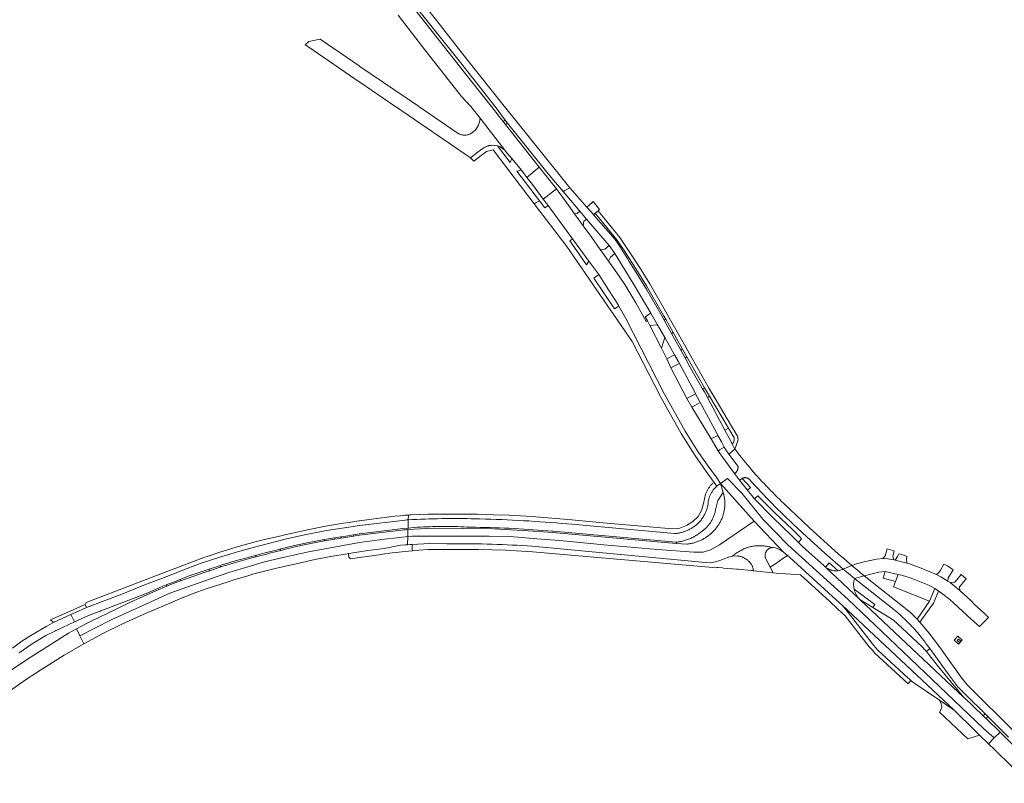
# Model space of a CAD drawing. Extents: x 146402 to 164798, y 455483 to 464134.
# Tile 520 of 575: x 157879 to 158230, y 462759 to 463031. Entities that reach past the tile are written whole.
import ezdxf

# ---------------------------------------------------------------- set-up
doc = ezdxf.new("R2010")
doc.units = 0
doc.header["$LTSCALE"] = 0.2
for name, color, linetype, lineweight in [('B-XX-VH-VERHARDING_ASFALT-GV', 252, 'CONTINUOUS', 18), ('B-XX-VH-VERHARDING_BETONSTRAATSTEEN-GV', 252, 'CONTINUOUS', 18), ('B-XX-VH-VERHARDING_STRAATBAKSTEEN-GV', 252, 'CONTINUOUS', 18), ('B-XX-VH-VERHARDING_TEGEL-GV', 252, 'CONTINUOUS', 18)]:
    doc.layers.add(name, color=color, linetype=linetype, lineweight=lineweight)

msp = doc.modelspace()

# ---------------------------------------------------------------- linework, layer by layer
at = {"layer": 'B-XX-VH-VERHARDING_ASFALT-GV'}
for points in [[(158017.63, 463038.563), (158035.94, 463015.695), (158048.178, 463000.125), (158048.276, 463000), (158051.806, 462995.199), (158052.657, 462994.137), (158067.19, 462975.97), (158072.49, 462969.712), (158073.097, 462970.047), (158074.914, 462971.051), (158069.68, 462977.58), (158065.284, 462983.078), (158051.61, 463000), (158051.511, 463000.125), (158038.591, 463016.432), (158027.484, 463030.533), (158019.15, 463041.162)], [(158013.788, 463032.583), (158022.371, 463021.259), (158036.318, 463003.595), (158039.603, 463000), (158042.9, 462995.87), (158051.696, 462984.436), (158052.358, 462983.656), (158054.22, 462981.53), (158057.62, 462977.3), (158059.575, 462974.74), (158063.942, 462978.442), (158051.994, 462993.593), (158051.111, 462994.714), (158050.58, 462995.387), (158049.744, 462996.446), (158046.942, 463000), (158046.847, 463000.125), (158037.738, 463011.7), (158017.041, 463037.874)], [(158233.205, 462777.201), (158216.531, 462793.837), (158214.381, 462796.415), (158212.457, 462799.167), (158210.524, 462801.839), (158207.066, 462806.62), (158205.052, 462809.405), (158202.227, 462813.096), (158199.547, 462816.243), (158198.529, 462817.326), (158196.154, 462819.755), (158179.725, 462832.845), (158176.27, 462831.83), (158190.31, 462820.76), (158190.873, 462820.293), (158191.431, 462819.819), (158191.984, 462819.339), (158192.531, 462818.853), (158193.073, 462818.362), (158193.61, 462817.864), (158194.141, 462817.361), (158194.667, 462816.852), (158195.187, 462816.337), (158195.702, 462815.816), (158196.211, 462815.29), (158196.714, 462814.758), (158197.211, 462814.221), (158197.702, 462813.679), (158198.187, 462813.131), (158198.667, 462812.577), (158199.14, 462812.019), (158199.607, 462811.455), (158200.068, 462810.887), (158200.522, 462810.313), (158200.971, 462809.735), (158201.413, 462809.152), (158201.711, 462808.75), (158203.034, 462806.923), (158207.349, 462800.961), (158210.172, 462797.062), (158213.068, 462793.216), (158216.046, 462790.267), (158222.751, 462783.627), (158223.7, 462782.687), (158231.137, 462775.322)], [(157878.763, 462805.353), (157883.431, 462808.617), (157888.236, 462811.551), (157891.652, 462813.228), (157891.752, 462813.277), (157891.902, 462813.347), (157898.509, 462816.438), (157897.166, 462819.016), (157895.648, 462818.357), (157892.748, 462817.058), (157890.979, 462816.178), (157888.331, 462814.735), (157882.958, 462811.536), (157879.732, 462809.507), (157876.338, 462807.002)], [(157874.044, 462790.734), (157881.071, 462795.758), (157888.339, 462800.509), (157894.818, 462804.519), (157901.832, 462808.603), (157901.849, 462808.613), (157900.418, 462811.402), (157899.129, 462813.887), (157898.972, 462813.803), (157896.31, 462812.376), (157889.77, 462808.239), (157885.701, 462805.654), (157880.968, 462802.628), (157875.947, 462799.22)]]:
    msp.add_lwpolyline(points, dxfattribs=at)
for points in [[(158070.1, 462970.632), (158063.942, 462978.442), (158059.575, 462974.74), (158061.53, 462972.179), (158065.414, 462967.037)], [(158070.709, 462969.859), (158070.1, 462970.632), (158065.414, 462967.037), (158067.125, 462964.733), (158073.608, 462956.003), (158075.876, 462952.878), (158081.68, 462944.88), (158085.146, 462940.177), (158088.704, 462934.691), (158092.222, 462929.179), (158092.378, 462928.902), (158094.72, 462924.75), (158108.59, 462897.49), (158115.95, 462884.36), (158120.73, 462876.73), (158124.785, 462870.984), (158126.72, 462868.372), (158128.509, 462865.659), (158131.069, 462867.505), (158136.085, 462862.215), (158143.661, 462853.032), (158152.499, 462843.85), (158160.075, 462836.962), (158173.964, 462824.336), (158188.484, 462810.562), (158206.476, 462793.344), (158222.259, 462778.423), (158225.996, 462775.026), (158228.084, 462777.133), (158223.118, 462781.927), (158222.893, 462782.144), (158222.11, 462782.891), (158215.271, 462789.412), (158215.209, 462789.471), (158178.16, 462824.42), (158165.886, 462835.946), (158165.19, 462836.6), (158160.14, 462841.107), (158157.679, 462843.371), (158156.273, 462844.708), (158155.561, 462845.384), (158153.78, 462847.12), (158147.138, 462853.607), (158140.693, 462860.29), (158138.18, 462863.28), (158135.28, 462866.89), (158133.49, 462869.25), (158128.39, 462876.26), (158127.848, 462877.093), (158125.22, 462881.652), (158118.308, 462892.947), (158116.579, 462895.991), (158110.854, 462906.923), (158109.459, 462910.089), (158108.946, 462911.097), (158107.502, 462913.931), (158103.384, 462921.984), (158102.56, 462923.624), (158102.101, 462923.387), (158098.394, 462930.081), (158094.46, 462936.645), (158091.579, 462940.756), (158088.687, 462944.859), (158087.191, 462946.972), (158085.692, 462949.084), (158082.686, 462953.3), (158079.668, 462957.508), (158078.121, 462959.656), (158076.571, 462961.801), (158073.645, 462965.834)], [(158080.967, 462964.126), (158074.914, 462971.051), (158073.097, 462970.047), (158072.49, 462969.712), (158078.436, 462962.691), (158080.819, 462959.91), (158088.867, 462950.519), (158090.859, 462947.642), (158098.081, 462936.027), (158103.699, 462926.368), (158106.082, 462922.271), (158108.677, 462917.688), (158112.029, 462911.768), (158112.152, 462911.551), (158113.423, 462909.306), (158113.911, 462908.398), (158119.355, 462898.257), (158119.661, 462897.687), (158121.11, 462894.988), (158121.338, 462894.564), (158127.207, 462883.633), (158127.625, 462882.855), (158128.896, 462880.489), (158129.881, 462878.653), (158130.42, 462877.65), (158131.52, 462876.2), (158133.67, 462877.96), (158132.707, 462879.835), (158131.639, 462881.826), (158130.098, 462884.697), (158123.858, 462896.324), (158122.786, 462898.321), (158122.15, 462899.434), (158117.655, 462907.311), (158115.907, 462910.516), (158114.413, 462913.257), (158112.209, 462917.298), (158111.139, 462919.174), (158108.457, 462923.876), (158107.59, 462925.395), (158102.254, 462934.682), (158100.458, 462937.762), (158098.512, 462940.889), (158096.055, 462944.759), (158095.398, 462945.815), (158094.11, 462947.886), (158093.506, 462948.862), (158092.727, 462950.12), (158091.511, 462951.868), (158091.45, 462951.955), (158091.221, 462952.257), (158090.327, 462953.441), (158083.311, 462961.45), (158083.262, 462961.506)], [(158133.992, 462877.536), (158133.67, 462877.96), (158131.52, 462876.2), (158134.782, 462871.747), (158134.789, 462871.601), (158134.788, 462871.455), (158134.78, 462871.309), (158134.763, 462871.164), (158134.738, 462871.019), (158134.705, 462870.877), (158134.665, 462870.736), (158134.617, 462870.598), (158134.562, 462870.463), (158134.499, 462870.331), (158134.429, 462870.203), (158134.353, 462870.078), (158134.269, 462869.958), (158134.179, 462869.843), (158134.083, 462869.733), (158133.981, 462869.628), (158133.874, 462869.529), (158133.761, 462869.436), (158133.643, 462869.349), (158133.521, 462869.269), (158133.49, 462869.25), (158135.28, 462866.89), (158136.21, 462867.53), (158136.329, 462867.589), (158136.451, 462867.641), (158136.577, 462867.685), (158136.704, 462867.721), (158136.834, 462867.75), (158136.965, 462867.771), (158137.097, 462867.784), (158137.23, 462867.789), (158137.363, 462867.786), (158137.495, 462867.775), (158137.626, 462867.756), (158137.757, 462867.729), (158137.885, 462867.695), (158138.011, 462867.652), (158138.134, 462867.603), (158138.254, 462867.546), (158138.37, 462867.481), (158138.482, 462867.41), (158138.59, 462867.333), (158138.693, 462867.249), (158138.764, 462867.184), (158138.83, 462867.111), (158139.817, 462866.023), (158140.81, 462864.94), (158141.808, 462863.863), (158142.813, 462862.791), (158143.823, 462861.725), (158144.839, 462860.664), (158145.861, 462859.609), (158146.889, 462858.559), (158147.922, 462857.515), (158148.961, 462856.476), (158150.006, 462855.444), (158151.056, 462854.417), (158152.112, 462853.395), (158153.173, 462852.38), (158154.24, 462851.37), (158159.27, 462846.68), (158165.714, 462840.871), (158172.246, 462835.162), (158175.317, 462836.466), (158171.476, 462839.773), (158171.317, 462839.911), (158169.349, 462841.617), (158160.169, 462850.013), (158151.121, 462858.551), (158150.313, 462859.316), (158149.51, 462860.087), (158148.712, 462860.863), (158147.92, 462861.645), (158147.134, 462862.433), (158146.353, 462863.227), (158145.579, 462864.026), (158144.81, 462864.83), (158144.046, 462865.64), (158143.289, 462866.456), (158142.537, 462867.277), (158141.792, 462868.103), (158141.052, 462868.935), (158140.319, 462869.772), (158139.591, 462870.614), (158138.869, 462871.462), (158138.154, 462872.315), (158137.445, 462873.172), (158136.742, 462874.035), (158136.045, 462874.903), (158135.354, 462875.776), (158134.67, 462876.654)], [(158136.085, 462862.215), (158131.069, 462867.505), (158128.509, 462865.659), (158140.55, 462852.23), (158150.885, 462841.306), (158152.449, 462840.053), (158153.277, 462839.389), (158171.08, 462823.02), (158171.834, 462822.314), (158211.78, 462784.907), (158218.987, 462777.868), (158220.834, 462776.06), (158223.976, 462772.987), (158225.996, 462775.026), (158222.259, 462778.423), (158206.476, 462793.344), (158188.484, 462810.562), (158173.964, 462824.336), (158160.075, 462836.962), (158152.499, 462843.85), (158143.661, 462853.032)], [(158140.55, 462852.23), (158128.509, 462865.659), (158129.51, 462862.45), (158129.601, 462862.133), (158129.685, 462861.813), (158129.761, 462861.492), (158129.829, 462861.169), (158129.89, 462860.845), (158129.942, 462860.519), (158129.986, 462860.192), (158130.023, 462859.863), (158130.052, 462859.534), (158130.072, 462859.205), (158130.085, 462858.875), (158130.09, 462858.545), (158130.086, 462858.215), (158130.075, 462857.885), (158130.056, 462857.555), (158130.028, 462857.226), (158129.993, 462856.898), (158129.95, 462856.571), (158129.899, 462856.245), (158129.84, 462855.92), (158129.773, 462855.597), (158129.698, 462855.275), (158129.616, 462854.955), (158129.525, 462854.638), (158129.428, 462854.322), (158129.322, 462854.01), (158129.209, 462853.699), (158129.089, 462853.392), (158128.961, 462853.088), (158128.826, 462852.786), (158128.683, 462852.489), (158128.533, 462852.194), (158128.376, 462851.904), (158128.213, 462851.617), (158128.042, 462851.334), (158127.912, 462851.129), (158127.734, 462850.843), (158127.549, 462850.561), (158127.357, 462850.284), (158127.159, 462850.011), (158126.955, 462849.743), (158126.744, 462849.48), (158126.527, 462849.222), (158126.304, 462848.969), (158126.075, 462848.722), (158125.841, 462848.48), (158125.6, 462848.244), (158125.354, 462848.013), (158125.103, 462847.789), (158124.846, 462847.57), (158124.584, 462847.358), (158124.318, 462847.152), (158124.046, 462846.952), (158123.77, 462846.759), (158123.489, 462846.572), (158123.204, 462846.392), (158122.915, 462846.219), (158122.622, 462846.053), (158122.324, 462845.894), (158122.218, 462845.839), (158121.921, 462845.679), (158121.62, 462845.527), (158121.316, 462845.381), (158121.009, 462845.243), (158120.698, 462845.112), (158120.384, 462844.988), (158120.068, 462844.872), (158119.748, 462844.764), (158119.427, 462844.663), (158119.102, 462844.57), (158118.776, 462844.484), (158118.448, 462844.406), (158118.118, 462844.336), (158117.787, 462844.274), (158117.454, 462844.22), (158117.12, 462844.174), (158116.785, 462844.135), (158116.513, 462844.11), (158114.614, 462844.157), (158112.72, 462844.31), (158068.86, 462848.246), (158058.288, 462849.01), (158047.7, 462849.496), (158036.933, 462849.711), (158026.165, 462849.798), (158021.692, 462849.587), (158017.223, 462849.297), (158017.138, 462846.808), (158018.629, 462846.967), (158024.627, 462846.967), (158046.092, 462846.967), (158053.667, 462846.824), (158063.137, 462845.963), (158071.344, 462845.389), (158086.969, 462843.811), (158106.066, 462842.232), (158119.087, 462841.246), (158122.342, 462841.246), (158124.946, 462842.035), (158128.202, 462843.811)], [(158129.51, 462862.45), (158128.509, 462865.659), (158127.825, 462865.211), (158127.184, 462864.703), (158126.755, 462864.304), (158126.352, 462863.878), (158126.313, 462863.834), (158126.14, 462863.629), (158125.973, 462863.419), (158125.812, 462863.204), (158125.658, 462862.985), (158125.511, 462862.761), (158125.37, 462862.532), (158125.236, 462862.3), (158125.109, 462862.064), (158124.989, 462861.824), (158124.876, 462861.58), (158124.771, 462861.334), (158124.673, 462861.084), (158124.582, 462860.832), (158124.5, 462860.576), (158124.424, 462860.319), (158124.357, 462860.059), (158124.297, 462859.798), (158124.245, 462859.535), (158124.201, 462859.27), (158124.172, 462858.959), (158124.134, 462858.649), (158124.089, 462858.34), (158124.035, 462858.033), (158123.974, 462857.727), (158123.905, 462857.422), (158123.828, 462857.12), (158123.744, 462856.819), (158123.652, 462856.521), (158123.552, 462856.225), (158123.444, 462855.932), (158123.33, 462855.642), (158123.207, 462855.354), (158123.078, 462855.07), (158122.941, 462854.79), (158122.797, 462854.513), (158122.646, 462854.24), (158122.488, 462853.97), (158122.323, 462853.705), (158122.152, 462853.444), (158121.974, 462853.188), (158121.789, 462852.936), (158121.598, 462852.689), (158121.401, 462852.447), (158121.197, 462852.211), (158120.988, 462851.979), (158120.772, 462851.753), (158120.551, 462851.533), (158120.325, 462851.318), (158120.093, 462851.109), (158119.855, 462850.906), (158119.613, 462850.709), (158119.366, 462850.519), (158119.113, 462850.335), (158118.857, 462850.158), (158118.595, 462849.987), (158118.33, 462849.823), (158118.06, 462849.665), (158117.786, 462849.515), (158117.509, 462849.372), (158117.228, 462849.236), (158116.944, 462849.107), (158116.656, 462848.986), (158116.365, 462848.872), (158116.335, 462848.86), (158116.063, 462848.741), (158115.788, 462848.629), (158115.509, 462848.524), (158115.228, 462848.427), (158114.945, 462848.338), (158114.659, 462848.256), (158114.371, 462848.182), (158114.082, 462848.116), (158113.79, 462848.057), (158113.497, 462848.007), (158113.203, 462847.964), (158112.908, 462847.929), (158112.612, 462847.903), (158112.315, 462847.884), (158112.126, 462847.876), (158075.53, 462851.16), (158073.839, 462851.315), (158071.907, 462851.485), (158069.975, 462851.648), (158068.042, 462851.802), (158066.108, 462851.948), (158064.174, 462852.086), (158062.239, 462852.216), (158060.304, 462852.338), (158058.368, 462852.452), (158056.432, 462852.558), (158054.495, 462852.657), (158052.558, 462852.747), (158050.621, 462852.829), (158048.683, 462852.903), (158046.745, 462852.969), (158044.807, 462853.028), (158042.869, 462853.078), (158040.93, 462853.12), (158039.761, 462853.149), (158038.266, 462853.179), (158036.771, 462853.201), (158035.276, 462853.215), (158033.781, 462853.221), (158032.286, 462853.219), (158030.79, 462853.209), (158029.295, 462853.191), (158027.8, 462853.166), (158026.305, 462853.132), (158024.811, 462853.09), (158023.316, 462853.04), (158021.822, 462852.982), (158020.328, 462852.916), (158018.835, 462852.842), (158017.342, 462852.76), (158017.242, 462849.834), (158018.343, 462849.925), (158019.445, 462850.008), (158020.547, 462850.083), (158021.65, 462850.15), (158022.753, 462850.21), (158023.857, 462850.261), (158024.96, 462850.304), (158026.065, 462850.339), (158027.169, 462850.366), (158028.274, 462850.385), (158029.379, 462850.397), (158030.483, 462850.4), (158031.588, 462850.395), (158032.693, 462850.382), (158033.797, 462850.361), (158034.902, 462850.333), (158036.006, 462850.296), (158037.11, 462850.251), (158038.214, 462850.198), (158039.317, 462850.137), (158039.542, 462850.124), (158041.261, 462850.104), (158042.979, 462850.076), (158044.698, 462850.04), (158046.416, 462849.996), (158048.134, 462849.944), (158049.852, 462849.883), (158051.57, 462849.815), (158053.287, 462849.739), (158055.004, 462849.655), (158056.72, 462849.563), (158058.436, 462849.463), (158060.152, 462849.355), (158061.867, 462849.239), (158063.581, 462849.115), (158065.295, 462848.983), (158067.008, 462848.843), (158068.721, 462848.695), (158068.89, 462848.68), (158112.8, 462844.78), (158112.823, 462844.782), (158113.189, 462844.827), (158113.553, 462844.879), (158113.916, 462844.94), (158114.278, 462845.008), (158114.639, 462845.084), (158114.997, 462845.168), (158115.354, 462845.259), (158115.708, 462845.359), (158116.061, 462845.466), (158116.411, 462845.58), (158116.758, 462845.702), (158117.103, 462845.832), (158117.444, 462845.969), (158117.783, 462846.114), (158118.119, 462846.266), (158118.451, 462846.425), (158118.779, 462846.591), (158119.104, 462846.765), (158119.425, 462846.945), (158119.742, 462847.133), (158120.055, 462847.327), (158120.363, 462847.528), (158120.668, 462847.735), (158120.967, 462847.949), (158121.262, 462848.17), (158121.552, 462848.397), (158121.624, 462848.445), (158121.881, 462848.622), (158122.133, 462848.805), (158122.38, 462848.995), (158122.622, 462849.191), (158122.859, 462849.393), (158123.091, 462849.601), (158123.317, 462849.815), (158123.538, 462850.035), (158123.753, 462850.26), (158123.962, 462850.491), (158124.165, 462850.727), (158124.362, 462850.969), (158124.553, 462851.215), (158124.738, 462851.466), (158124.915, 462851.722), (158125.087, 462851.982), (158125.251, 462852.246), (158125.409, 462852.515), (158125.56, 462852.788), (158125.703, 462853.064), (158125.84, 462853.344), (158125.969, 462853.627), (158126.091, 462853.914), (158126.206, 462854.204), (158126.313, 462854.496), (158126.413, 462854.791), (158126.504, 462855.089), (158126.589, 462855.389), (158126.665, 462855.691), (158126.734, 462855.995), (158126.795, 462856.3), (158127.58, 462859.61)], [(158017.242, 462849.834), (158017.342, 462852.76), (158016.786, 462852.728), (158016.23, 462852.694), (158000, 462850.73), (157999.875, 462850.712), (157996.958, 462850.304), (157988.267, 462848.898), (157980.421, 462847.384), (157973.477, 462845.809), (157964.369, 462843.514), (157958.127, 462841.804), (157950.895, 462839.72), (157943.277, 462837.188), (157936.991, 462834.775), (157930.78, 462832.369), (157923.163, 462829.441), (157915.35, 462826.253), (157902.793, 462821.479), (157902.757, 462821.465), (157902.543, 462821.371), (157898.881, 462819.76), (157897.166, 462819.016), (157898.509, 462816.438), (157904.285, 462818.999), (157907.604, 462820.207), (157907.75, 462820.263), (157907.854, 462820.303), (157924.362, 462826.672), (157929.906, 462829.072), (157931.169, 462829.562), (157934.711, 462830.936), (157936.013, 462831.444), (157939.354, 462832.746), (157945.753, 462834.915), (157946.465, 462835.153), (157950.128, 462836.379), (157951.011, 462836.674), (157955.366, 462838.02), (157959.861, 462839.262), (157962.955, 462840.081), (157965.038, 462840.632), (157966.8, 462841.071), (157967.817, 462841.324), (157970.434, 462841.976), (157971.642, 462842.291), (157975.328, 462843.251), (157980.778, 462844.407), (157986.142, 462845.492), (157987.376, 462845.705), (157991.105, 462846.348), (157991.197, 462846.364), (157993.326, 462846.699), (157995.11, 462846.979), (157997.869, 462847.398), (157999.978, 462847.719), (158000, 462847.722), (158013.56, 462849.471), (158015.4, 462849.664)], [(158150.885, 462841.306), (158140.55, 462852.23), (158128.202, 462843.811), (158124.946, 462842.035), (158122.342, 462841.246), (158119.087, 462841.246), (158106.066, 462842.232), (158086.969, 462843.811), (158071.344, 462845.389), (158063.137, 462845.963), (158053.667, 462846.824), (158046.092, 462846.967), (158024.627, 462846.967), (158018.629, 462846.967), (158017.138, 462846.808), (158017.037, 462843.887), (158017.903, 462843.959), (158018.77, 462844.024), (158024.908, 462844.294), (158031.052, 462844.23), (158032.843, 462844.244), (158034.635, 462844.249), (158036.427, 462844.247), (158038.218, 462844.237), (158040.01, 462844.218), (158041.801, 462844.192), (158043.592, 462844.158), (158045.383, 462844.115), (158047.174, 462844.065), (158048.965, 462844.007), (158050.755, 462843.941), (158052.545, 462843.866), (158054.335, 462843.784), (158056.124, 462843.694), (158057.913, 462843.595), (158059.701, 462843.489), (158061.444, 462843.378), (158123.173, 462837.555), (158124.957, 462837.483), (158126.802, 462837.751), (158128.707, 462838.336), (158130.047, 462838.939), (158131.037, 462839.39), (158132.102, 462839.698), (158132.791, 462839.831), (158133.079, 462840.066), (158133.372, 462840.295), (158133.669, 462840.517), (158133.972, 462840.733), (158134.278, 462840.942), (158134.59, 462841.144), (158134.905, 462841.34), (158135.225, 462841.529), (158135.549, 462841.712), (158135.877, 462841.887), (158136.208, 462842.054), (158136.543, 462842.215), (158136.881, 462842.369), (158137.223, 462842.515), (158137.567, 462842.654), (158137.915, 462842.785), (158138.083, 462842.846), (158139.033, 462843.178), (158139.387, 462843.249), (158139.742, 462843.312), (158140.099, 462843.367), (158140.457, 462843.414), (158140.816, 462843.453), (158141.176, 462843.484), (158141.536, 462843.508), (158141.897, 462843.523), (158142.258, 462843.53), (158142.619, 462843.529), (158142.979, 462843.521), (158143.34, 462843.504), (158143.7, 462843.479), (158144.06, 462843.446), (158144.418, 462843.406), (158144.776, 462843.357), (158145.133, 462843.301), (158145.488, 462843.236), (158145.842, 462843.164), (158146.194, 462843.084), (158146.235, 462843.074), (158147.398, 462842.895), (158148.165, 462842.737), (158149.52, 462842.14)], [(158017.138, 462846.808), (158017.223, 462849.297), (158016.498, 462849.243), (158015.773, 462849.186), (158000, 462847.25), (157999.875, 462847.234), (157998.316, 462847.039), (157997.921, 462846.975), (157993.422, 462846.25), (157992.014, 462846.023), (157991.235, 462845.884), (157987.473, 462845.214), (157985.636, 462844.887), (157979.103, 462843.567), (157974.125, 462842.448), (157971.906, 462841.866), (157967.948, 462840.828), (157967.495, 462840.709), (157966.982, 462840.576), (157963.095, 462839.565), (157961.657, 462839.192), (157955.864, 462837.579), (157950.907, 462836.113), (157950.644, 462836.025), (157946.494, 462834.637), (157945.004, 462834.139), (157940.273, 462832.446), (157936.25, 462831.02), (157935.886, 462830.891), (157931.877, 462829.387), (157931.389, 462829.175), (157927.45, 462827.461), (157918.422, 462823.416), (157909.586, 462819.164), (157908.307, 462818.54), (157902.725, 462815.816), (157899.129, 462813.887), (157900.418, 462811.402), (157911.521, 462817.079), (157922.77, 462822.192), (157932.412, 462826.575), (157946.874, 462831.779), (157953.403, 462833.971), (157959.795, 462835.908), (157966.187, 462837.845), (157973.289, 462839.459), (157981.812, 462841.396), (157988.914, 462842.687), (158000, 462844.67), (158008.844, 462845.819), (158013.263, 462846.393)], [(158017.037, 462843.887), (158017.138, 462846.808), (158013.263, 462846.393), (158008.844, 462845.819), (158000, 462844.67), (157988.914, 462842.687), (157981.812, 462841.396), (157973.289, 462839.459), (157966.187, 462837.845), (157959.795, 462835.908), (157953.403, 462833.971), (157946.874, 462831.779), (157932.412, 462826.575), (157922.77, 462822.192), (157911.521, 462817.079), (157900.418, 462811.402), (157901.849, 462808.613), (157908.738, 462812.332), (157915.334, 462815.629), (157922.892, 462819.012), (157931.55, 462822.753), (157936.768, 462824.967), (157942.04, 462827.016), (157946.117, 462828.404), (157950.267, 462829.725), (157953.523, 462830.777), (157955.567, 462831.438), (157959.525, 462832.621), (157962.331, 462833.46), (157970.454, 462835.532), (157977.42, 462837.134), (157984.112, 462838.6), (157989.709, 462839.639), (157995.554, 462840.675), (157996.022, 462840.751), (158000, 462841.347), (158002.928, 462841.785), (158008.79, 462842.565), (158014.579, 462843.728), (158016.397, 462843.83)], [(158179.725, 462832.845), (158175.317, 462836.466), (158172.246, 462835.162), (158176.27, 462831.83)], [(158230.531, 462774.771), (158228.084, 462777.133), (158225.996, 462775.026), (158223.976, 462772.987), (158226.187, 462770.821), (158238.343, 462758.88), (158240.645, 462761.229), (158242.451, 462763.073), (158238.738, 462766.752)]]:
    msp.add_lwpolyline(points, close=True, dxfattribs=at)
at = {"layer": 'B-XX-VH-VERHARDING_BETONSTRAATSTEEN-GV'}
for points in [[(158052.657, 462994.137), (158051.806, 462995.199), (158051.111, 462994.714), (158051.994, 462993.593)], [(158085.385, 462963.319), (158083.225, 462966.154), (158081.52, 462964.6), (158080.967, 462964.126), (158083.262, 462961.506), (158083.311, 462961.45), (158083.915, 462961.994), (158084.92, 462962.9)], [(158080.819, 462959.91), (158078.436, 462962.691), (158077.497, 462961.877), (158076.571, 462961.801), (158078.121, 462959.656), (158079.668, 462957.508), (158079.887, 462959.206)], [(158090.859, 462947.642), (158088.867, 462950.519), (158087.284, 462949.245), (158085.692, 462949.084), (158087.191, 462946.972), (158088.687, 462944.859), (158089.327, 462946.32)], [(158093.939, 462949.097), (158091.87, 462952.116), (158091.511, 462951.868), (158092.727, 462950.12), (158093.506, 462948.862), (158094.11, 462947.886), (158095.398, 462945.815), (158095.9, 462946.144), (158094.93, 462947.65)], [(158111.684, 462919.482), (158109.013, 462924.198), (158108.457, 462923.876), (158111.139, 462919.174)], [(158108.677, 462917.688), (158106.082, 462922.271), (158103.384, 462921.984), (158107.502, 462913.931)], [(158116.569, 462910.859), (158115.009, 462913.612), (158114.413, 462913.257), (158115.907, 462910.516)], [(158113.423, 462909.306), (158112.152, 462911.551), (158109.459, 462910.089), (158110.854, 462906.923), (158113.911, 462908.398)], [(158124.625, 462896.757), (158122.826, 462899.815), (158122.15, 462899.434), (158122.786, 462898.321), (158123.858, 462896.324)], [(158121.11, 462894.988), (158119.661, 462897.687), (158116.579, 462895.991), (158118.308, 462892.947), (158121.338, 462894.564)], [(158133.041, 462882.571), (158131.361, 462885.401), (158130.098, 462884.697), (158131.639, 462881.826), (158132.707, 462879.835), (158133.13, 462880.25), (158133.39, 462881.18), (158133.409, 462881.26), (158133.427, 462881.367), (158133.437, 462881.475), (158133.439, 462881.584), (158133.434, 462881.693), (158133.42, 462881.801), (158133.398, 462881.907), (158133.369, 462882.012), (158133.332, 462882.115), (158133.288, 462882.214), (158133.236, 462882.31), (158133.177, 462882.402), (158133.112, 462882.489)], [(158128.896, 462880.489), (158127.625, 462882.855), (158125.22, 462881.652), (158127.848, 462877.093), (158127.806, 462877.327), (158127.9, 462877.506), (158128.174, 462877.729), (158129.881, 462878.653)], [(158129.601, 462862.133), (158129.51, 462862.45), (158127.58, 462859.61), (158126.795, 462856.3), (158126.734, 462855.995), (158126.665, 462855.691), (158126.589, 462855.389), (158126.504, 462855.089), (158126.413, 462854.791), (158126.313, 462854.496), (158126.206, 462854.204), (158126.091, 462853.914), (158125.969, 462853.627), (158125.84, 462853.344), (158125.703, 462853.064), (158125.56, 462852.788), (158125.409, 462852.515), (158125.251, 462852.246), (158125.087, 462851.982), (158124.915, 462851.722), (158124.738, 462851.466), (158124.553, 462851.215), (158124.362, 462850.969), (158124.165, 462850.727), (158123.962, 462850.491), (158123.753, 462850.26), (158123.538, 462850.035), (158123.317, 462849.815), (158123.091, 462849.601), (158122.859, 462849.393), (158122.622, 462849.191), (158122.38, 462848.995), (158122.133, 462848.805), (158121.881, 462848.622), (158121.624, 462848.445), (158121.552, 462848.397), (158121.262, 462848.17), (158120.967, 462847.949), (158120.668, 462847.735), (158120.363, 462847.528), (158120.055, 462847.327), (158119.742, 462847.133), (158119.425, 462846.945), (158119.104, 462846.765), (158118.779, 462846.591), (158118.451, 462846.425), (158118.119, 462846.266), (158117.783, 462846.114), (158117.444, 462845.969), (158117.103, 462845.832), (158116.758, 462845.702), (158116.411, 462845.58), (158116.061, 462845.466), (158115.708, 462845.359), (158115.354, 462845.259), (158114.997, 462845.168), (158114.639, 462845.084), (158114.278, 462845.008), (158113.916, 462844.94), (158113.553, 462844.879), (158113.189, 462844.827), (158112.823, 462844.782), (158112.8, 462844.78), (158112.72, 462844.31), (158114.614, 462844.157), (158116.513, 462844.11), (158116.785, 462844.135), (158117.12, 462844.174), (158117.454, 462844.22), (158117.787, 462844.274), (158118.118, 462844.336), (158118.448, 462844.406), (158118.776, 462844.484), (158119.102, 462844.57), (158119.427, 462844.663), (158119.748, 462844.764), (158120.068, 462844.872), (158120.384, 462844.988), (158120.698, 462845.112), (158121.009, 462845.243), (158121.316, 462845.381), (158121.62, 462845.527), (158121.921, 462845.679), (158122.218, 462845.839), (158122.324, 462845.894), (158122.622, 462846.053), (158122.915, 462846.219), (158123.204, 462846.392), (158123.489, 462846.572), (158123.77, 462846.759), (158124.046, 462846.952), (158124.318, 462847.152), (158124.584, 462847.358), (158124.846, 462847.57), (158125.103, 462847.789), (158125.354, 462848.013), (158125.6, 462848.244), (158125.841, 462848.48), (158126.075, 462848.722), (158126.304, 462848.969), (158126.527, 462849.222), (158126.744, 462849.48), (158126.955, 462849.743), (158127.159, 462850.011), (158127.357, 462850.284), (158127.549, 462850.561), (158127.734, 462850.843), (158127.912, 462851.129), (158128.042, 462851.334), (158128.213, 462851.617), (158128.376, 462851.904), (158128.533, 462852.194), (158128.683, 462852.489), (158128.826, 462852.786), (158128.961, 462853.088), (158129.089, 462853.392), (158129.209, 462853.699), (158129.322, 462854.01), (158129.428, 462854.322), (158129.525, 462854.638), (158129.616, 462854.955), (158129.698, 462855.275), (158129.773, 462855.597), (158129.84, 462855.92), (158129.899, 462856.245), (158129.95, 462856.571), (158129.993, 462856.898), (158130.028, 462857.226), (158130.056, 462857.555), (158130.075, 462857.885), (158130.086, 462858.215), (158130.09, 462858.545), (158130.085, 462858.875), (158130.072, 462859.205), (158130.052, 462859.534), (158130.023, 462859.863), (158129.986, 462860.192), (158129.942, 462860.519), (158129.89, 462860.845), (158129.829, 462861.169), (158129.761, 462861.492), (158129.685, 462861.813)], [(157991.149, 462846.191), (157991.105, 462846.348), (157987.376, 462845.705), (157987.4, 462845.587), (157987.444, 462845.36), (157987.473, 462845.214), (157991.235, 462845.884), (157991.188, 462846.051)], [(157997.875, 462847.347), (157997.869, 462847.398), (157995.11, 462846.979), (157993.326, 462846.699), (157993.343, 462846.621), (157993.384, 462846.425), (157993.422, 462846.25), (157997.921, 462846.975), (157997.913, 462847.038)], [(157971.733, 462842.145), (157971.642, 462842.291), (157970.434, 462841.976), (157967.817, 462841.324), (157966.8, 462841.071), (157965.038, 462840.632), (157962.955, 462840.081), (157962.997, 462839.925), (157963.073, 462839.648), (157963.095, 462839.565), (157966.982, 462840.576), (157967.495, 462840.709), (157967.948, 462840.828), (157971.906, 462841.866), (157971.798, 462842.039)], [(158142.619, 462843.529), (158142.258, 462843.53), (158141.897, 462843.523), (158141.536, 462843.508), (158141.176, 462843.484), (158140.816, 462843.453), (158140.457, 462843.414), (158140.099, 462843.367), (158139.742, 462843.312), (158139.387, 462843.249), (158139.033, 462843.178), (158138.083, 462842.846), (158137.915, 462842.785), (158137.567, 462842.654), (158137.223, 462842.515), (158136.881, 462842.369), (158136.543, 462842.215), (158136.208, 462842.054), (158135.877, 462841.887), (158135.549, 462841.712), (158135.225, 462841.529), (158134.905, 462841.34), (158134.59, 462841.144), (158134.278, 462840.942), (158133.972, 462840.733), (158133.669, 462840.517), (158133.372, 462840.295), (158133.079, 462840.066), (158132.791, 462839.831), (158134.656, 462839.883), (158134.884, 462839.854), (158135.111, 462839.818), (158135.337, 462839.773), (158135.56, 462839.721), (158135.782, 462839.661), (158136.002, 462839.593), (158136.219, 462839.518), (158136.433, 462839.435), (158136.645, 462839.345), (158136.853, 462839.248), (158137.058, 462839.143), (158137.258, 462839.031), (158137.455, 462838.913), (158137.648, 462838.787), (158137.836, 462838.655), (158138.019, 462838.517), (158138.198, 462838.372), (158138.371, 462838.221), (158138.539, 462838.064), (158138.701, 462837.901), (158138.858, 462837.733), (158139.009, 462837.56), (158139.153, 462837.381), (158139.292, 462837.197), (158139.423, 462837.009), (158139.549, 462836.816), (158139.667, 462836.619), (158139.778, 462836.418), (158139.883, 462836.213), (158139.98, 462836.005), (158140.07, 462835.793), (158140.078, 462835.773), (158140.337, 462834.64), (158147.332, 462833.882), (158146.245, 462835.929), (158145.425, 462837.472), (158144.521, 462839.159), (158144.481, 462839.307), (158144.449, 462839.456), (158144.424, 462839.608), (158144.408, 462839.76), (158144.4, 462839.912), (158144.399, 462840.065), (158144.407, 462840.218), (158144.422, 462840.371), (158144.446, 462840.522), (158144.477, 462840.672), (158144.516, 462840.82), (158144.563, 462840.965), (158144.617, 462841.108), (158144.679, 462841.248), (158144.748, 462841.385), (158144.824, 462841.518), (158144.907, 462841.647), (158144.997, 462841.771), (158145.092, 462841.89), (158145.194, 462842.004), (158145.302, 462842.113), (158145.415, 462842.216), (158145.534, 462842.313), (158145.657, 462842.403), (158145.785, 462842.487), (158145.918, 462842.564), (158146.054, 462842.634), (158146.193, 462842.697), (158146.336, 462842.753), (158146.481, 462842.801), (158146.6, 462842.834), (158147.398, 462842.895), (158146.235, 462843.074), (158146.194, 462843.084), (158145.842, 462843.164), (158145.488, 462843.236), (158145.133, 462843.301), (158144.776, 462843.357), (158144.418, 462843.406), (158144.06, 462843.446), (158143.7, 462843.479), (158143.34, 462843.504), (158142.979, 462843.521)], [(158190.431, 462841.671), (158187.847, 462842.403), (158187.636, 462841.634), (158187.157, 462839.891), (158186.371, 462839.031), (158188.095, 462838.882), (158190.291, 462838.489), (158189.891, 462839.701), (158190.184, 462840.77), (158190.265, 462841.064)], [(158188.095, 462838.882), (158186.371, 462839.031), (158184.091, 462838.787), (158180.137, 462837.944), (158176.948, 462837.055), (158175.317, 462836.466), (158179.725, 462832.845), (158184.873, 462834.097), (158187.136, 462834.404), (158191.834, 462833.284), (158192.986, 462833.009), (158196.417, 462831.951), (158202.926, 462829.336), (158204.842, 462828.26), (158205.421, 462827.935), (158206.212, 462827.361), (158206.76, 462826.963), (158210.211, 462824.407), (158217.821, 462817.398), (158219.856, 462815.524), (158220.75, 462814.7), (158223.967, 462818), (158222.797, 462819.138), (158221.136, 462820.747), (158219.162, 462822.428), (158217.755, 462823.863), (158213.719, 462827.528), (158211.704, 462829.278), (158210.303, 462830.385), (158209.52, 462830.921), (158207.063, 462832.414), (158205.405, 462833.306), (158200.63, 462835.348), (158195.814, 462837.086), (158194.917, 462837.33), (158193.95, 462837.594), (158191.27, 462838.249), (158190.69, 462838.391), (158190.291, 462838.489)], [(158192.802, 462840.473), (158192.032, 462840.652), (158191.604, 462839.743), (158190.69, 462838.391), (158191.27, 462838.249), (158193.95, 462837.594), (158194.917, 462837.33), (158194.781, 462839.141), (158194.873, 462839.401), (158194.988, 462839.723)], [(157950.287, 462836.269), (157950.128, 462836.379), (157946.465, 462835.153), (157946.473, 462835.014), (157946.486, 462834.774), (157946.494, 462834.637), (157950.644, 462836.025), (157950.549, 462836.09)], [(158166.023, 462835.838), (158165.886, 462835.946), (158178.16, 462824.42), (158177.99, 462824.593), (158177.825, 462824.771), (158177.666, 462824.954), (158177.513, 462825.143), (158177.367, 462825.337), (158177.227, 462825.535), (158177.094, 462825.738), (158176.967, 462825.945), (158176.848, 462826.156), (158176.735, 462826.371), (158176.63, 462826.589), (158176.532, 462826.811), (158176.441, 462827.036), (158176.357, 462827.264), (158176.282, 462827.495), (158176.213, 462827.727), (158176.153, 462827.962), (158176.127, 462828.081), (158176.1, 462828.199), (158176.055, 462828.438), (158176.019, 462828.678), (158175.99, 462828.918), (158175.968, 462829.16), (158175.955, 462829.402), (158175.95, 462829.645), (158175.953, 462829.888), (158175.954, 462829.916), (158176.049, 462830.883), (158176.27, 462831.83), (158172.246, 462835.162), (158170.42, 462834.59), (158170.198, 462834.572), (158169.975, 462834.561), (158169.752, 462834.559), (158169.53, 462834.565), (158169.307, 462834.578), (158169.085, 462834.6), (158168.865, 462834.629), (158168.645, 462834.667), (158168.427, 462834.712), (158168.21, 462834.765), (158167.996, 462834.826), (158167.784, 462834.894), (158167.574, 462834.971), (158167.368, 462835.054), (158167.164, 462835.145), (158166.964, 462835.243), (158166.768, 462835.348), (158166.575, 462835.461), (158166.387, 462835.58), (158166.203, 462835.705)], [(158209.329, 462836.331), (158208.106, 462836.993), (158206.741, 462834.595), (158206.175, 462833.858), (158205.405, 462833.306), (158207.063, 462832.414), (158209.52, 462830.921), (158209.604, 462832.119), (158210.297, 462833.163), (158211.453, 462834.905)], [(157936.079, 462831.326), (157936.013, 462831.444), (157934.711, 462830.936), (157931.169, 462829.562), (157931.223, 462829.467), (157931.358, 462829.23), (157931.389, 462829.175), (157931.877, 462829.387), (157935.886, 462830.891), (157936.25, 462831.02), (157936.195, 462831.119)], [(158191.834, 462833.284), (158187.136, 462834.404), (158186.501, 462831.937), (158190.861, 462830.775)], [(158216.017, 462831.719), (158214.228, 462833.254), (158212.664, 462831.344), (158212.028, 462830.567), (158210.303, 462830.385), (158211.704, 462829.278), (158213.719, 462827.528), (158213.702, 462828.832), (158214.515, 462829.846), (158215.222, 462830.727)], [(158181.274, 462822.507), (158178.16, 462824.42), (158215.209, 462789.471), (158206.191, 462800.428), (158202.24, 462805.36), (158201.844, 462805.834), (158201.326, 462806.455), (158200.356, 462807.5), (158191.61, 462815.71), (158190.099, 462817.014), (158188.43, 462818.11), (158182.795, 462821.572)], [(157902.757, 462821.465), (157902.279, 462822.563), (157889.891, 462817.158), (157890.979, 462816.178), (157892.748, 462817.058), (157895.648, 462818.357), (157897.166, 462819.016), (157898.881, 462819.76), (157902.543, 462821.371)], [(158211.78, 462784.907), (158171.834, 462822.314), (158173.124, 462820.784), (158182.64, 462808.52), (158183.653, 462807.401), (158184.63, 462806.25), (158195.236, 462796.476), (158195.788, 462795.977), (158196.356, 462795.496), (158197.051, 462794.947), (158197.77, 462794.43), (158206.48, 462788.509)], [(158214.524, 462809.981), (158213.041, 462811.327), (158211.73, 462809.916), (158213.181, 462808.56), (158213.291, 462808.457), (158214.598, 462809.914)], [(158212.811, 462809.808), (158213.254, 462810.26), (158214.087, 462809.496), (158213.662, 462809.013)], [(158211.78, 462784.907), (158206.48, 462788.509), (158207.151, 462787.251), (158207.359, 462786.212), (158207.276, 462785.506), (158206.573, 462784.212), (158216.62, 462774.688), (158220.834, 462776.06), (158218.987, 462777.868)], [(158223.7, 462782.687), (158222.751, 462783.627), (158222.11, 462782.891), (158222.893, 462782.144), (158223.118, 462781.927)]]:
    msp.add_lwpolyline(points, close=True, dxfattribs=at)
at = {"layer": 'B-XX-VH-VERHARDING_STRAATBAKSTEEN-GV'}
for points in [[(157999.875, 463014.489), (157985.94, 463024.02), (157981.96, 463023.23), (157980.66, 463021.99), (157981.887, 463021.149), (157999.875, 463008.816), (158000, 463008.731), (158000.125, 463008.645), (158012.61, 463000.086), (158012.735, 463000), (158039.47, 462981.67), (158042.24, 462983.82), (158043.869, 462985.082), (158044.052, 462985.207), (158044.238, 462985.325), (158044.429, 462985.436), (158044.624, 462985.54), (158044.823, 462985.637), (158045.025, 462985.727), (158045.23, 462985.809), (158045.438, 462985.884), (158045.649, 462985.952), (158045.861, 462986.012), (158046.076, 462986.063), (158046.293, 462986.108), (158046.511, 462986.144), (158046.73, 462986.172), (158046.95, 462986.193), (158047.094, 462986.202), (158048.093, 462986.171), (158049.073, 462985.976), (158050.03, 462985.613), (158050.912, 462985.095), (158051.696, 462984.436), (158042.9, 462995.87), (158042.731, 462994.487), (158042.263, 462993.175), (158041.413, 462991.868), (158040.27, 462990.809), (158040.117, 462990.693), (158039.959, 462990.583), (158039.797, 462990.48), (158039.631, 462990.383), (158039.461, 462990.294), (158039.287, 462990.212), (158039.111, 462990.137), (158038.931, 462990.07), (158038.748, 462990.01), (158038.563, 462989.958), (158038.376, 462989.913), (158038.188, 462989.876), (158037.998, 462989.848), (158037.807, 462989.827), (158037.615, 462989.814), (158037.423, 462989.809), (158037.231, 462989.812), (158037.039, 462989.823), (158036.848, 462989.842), (158036.658, 462989.869), (158036.469, 462989.904), (158036.282, 462989.947), (158036.096, 462989.998), (158035.913, 462990.056), (158035.733, 462990.122), (158035.555, 462990.195), (158035.381, 462990.275), (158035.21, 462990.363), (158035.043, 462990.458), (158034.88, 462990.56), (158034.798, 462990.614), (158021.063, 463000), (158020.939, 463000.085), (158000.125, 463014.32), (158000, 463014.405)], [(158031.588, 462850.395), (158030.483, 462850.4), (158029.379, 462850.397), (158028.274, 462850.385), (158027.169, 462850.366), (158026.065, 462850.339), (158024.96, 462850.304), (158023.857, 462850.261), (158022.753, 462850.21), (158021.65, 462850.15), (158020.547, 462850.083), (158019.445, 462850.008), (158018.343, 462849.925), (158017.242, 462849.834), (158017.223, 462849.297), (158021.692, 462849.587), (158026.165, 462849.798), (158036.933, 462849.711), (158047.7, 462849.496), (158058.288, 462849.01), (158068.86, 462848.246), (158112.72, 462844.31), (158112.8, 462844.78), (158068.89, 462848.68), (158068.721, 462848.695), (158067.008, 462848.843), (158065.295, 462848.983), (158063.581, 462849.115), (158061.867, 462849.239), (158060.152, 462849.355), (158058.436, 462849.463), (158056.72, 462849.563), (158055.004, 462849.655), (158053.287, 462849.739), (158051.57, 462849.815), (158049.852, 462849.883), (158048.134, 462849.944), (158046.416, 462849.996), (158044.698, 462850.04), (158042.979, 462850.076), (158041.261, 462850.104), (158039.542, 462850.124), (158039.317, 462850.137), (158038.214, 462850.198), (158037.11, 462850.251), (158036.006, 462850.296), (158034.902, 462850.333), (158033.797, 462850.361), (158032.693, 462850.382)], [(158192.986, 462833.009), (158191.834, 462833.284), (158190.861, 462830.775), (158190.197, 462828.906), (158202.984, 462823.834), (158204.842, 462828.26), (158202.926, 462829.336), (158196.417, 462831.951)]]:
    msp.add_lwpolyline(points, close=True, dxfattribs=at)
at = {"layer": 'B-XX-VH-VERHARDING_TEGEL-GV'}
for points in [[(158048.093, 462986.171), (158047.094, 462986.202), (158046.95, 462986.193), (158046.73, 462986.172), (158046.511, 462986.144), (158046.293, 462986.108), (158046.076, 462986.063), (158045.861, 462986.012), (158045.649, 462985.952), (158045.438, 462985.884), (158045.23, 462985.809), (158045.025, 462985.727), (158044.823, 462985.637), (158044.624, 462985.54), (158044.429, 462985.436), (158044.238, 462985.325), (158044.052, 462985.207), (158043.869, 462985.082), (158042.24, 462983.82), (158039.47, 462981.67), (158040.71, 462980.49), (158043.33, 462982.5), (158045.22, 462983.96), (158047.61, 462984.52), (158062.182, 462965.385), (158062.937, 462965.771), (158064.093, 462966.362), (158056.06, 462976.97), (158057.62, 462977.3), (158054.22, 462981.53), (158053.65, 462980.12), (158049.073, 462985.976)], [(158065.92, 462963.948), (158064.093, 462966.362), (158062.937, 462965.771), (158062.182, 462965.385), (158073.83, 462950.09), (158089.48, 462927.34), (158097.08, 462916.28), (158107.15, 462896.69), (158109.188, 462892.977), (158113.319, 462885.661), (158114.55, 462883.48), (158118.515, 462877.158), (158119.38, 462875.78), (158123.38, 462870.03), (158126.23, 462866.09), (158127.184, 462864.703), (158127.825, 462865.211), (158128.509, 462865.659), (158126.72, 462868.372), (158124.785, 462870.984), (158120.73, 462876.73), (158115.95, 462884.36), (158108.59, 462897.49), (158094.72, 462924.75), (158092.378, 462928.902), (158090.774, 462927.931), (158083.43, 462938.89), (158085.146, 462940.177), (158081.68, 462944.88), (158080.82, 462943.62), (158075.52, 462951.27), (158074.82, 462952.194), (158075.876, 462952.878), (158073.608, 462956.003), (158067.125, 462964.733)], [(158092.7, 462953.3), (158084.92, 462962.9), (158083.915, 462961.994), (158091.58, 462952.54), (158091.87, 462952.116), (158093.939, 462949.097), (158094.93, 462947.65), (158095.9, 462946.144), (158098.55, 462942.03), (158102.18, 462936.14), (158108.23, 462925.58), (158109.013, 462924.198), (158111.684, 462919.482), (158115.009, 462913.612), (158116.569, 462910.859), (158122.826, 462899.815), (158124.625, 462896.757), (158131.361, 462885.401), (158133.041, 462882.571), (158133.112, 462882.489), (158133.177, 462882.402), (158133.236, 462882.31), (158133.288, 462882.214), (158133.332, 462882.115), (158133.369, 462882.012), (158133.398, 462881.907), (158133.42, 462881.801), (158133.434, 462881.693), (158133.439, 462881.584), (158133.437, 462881.475), (158133.427, 462881.367), (158133.409, 462881.26), (158133.39, 462881.18), (158133.13, 462880.25), (158132.707, 462879.835), (158133.67, 462877.96), (158134.7, 462880.87), (158134.725, 462880.99), (158134.749, 462881.138), (158134.764, 462881.286), (158134.772, 462881.436), (158134.771, 462881.585), (158134.763, 462881.734), (158134.747, 462881.883), (158134.723, 462882.03), (158134.69, 462882.176), (158134.65, 462882.32), (158134.603, 462882.462), (158134.548, 462882.601), (158134.486, 462882.736), (158134.416, 462882.869), (158134.339, 462882.997), (158134.256, 462883.121), (158132.502, 462886.085), (158126.297, 462896.566), (158124.3, 462899.94), (158124.058, 462900.368), (158117.968, 462911.124), (158116.208, 462914.233), (158113.082, 462919.755), (158110.714, 462923.937), (158109.41, 462926.24), (158103.36, 462936.81), (158099.7, 462942.74), (158096.06, 462948.38), (158095.111, 462949.769)], [(158098.081, 462936.027), (158090.859, 462947.642), (158089.327, 462946.32), (158088.687, 462944.859), (158091.579, 462940.756), (158094.46, 462936.645), (158098.394, 462930.081), (158102.101, 462923.387), (158102.56, 462923.624), (158101.682, 462925.093), (158103.699, 462926.368)], [(158112.029, 462911.768), (158108.677, 462917.688), (158107.502, 462913.931), (158108.946, 462911.097), (158109.459, 462910.089), (158112.152, 462911.551)], [(158119.355, 462898.257), (158113.911, 462908.398), (158110.854, 462906.923), (158116.579, 462895.991), (158119.661, 462897.687)], [(158127.207, 462883.633), (158121.338, 462894.564), (158118.308, 462892.947), (158125.22, 462881.652), (158127.625, 462882.855)], [(158130.42, 462877.65), (158129.881, 462878.653), (158128.174, 462877.729), (158127.9, 462877.506), (158127.806, 462877.327), (158127.848, 462877.093), (158128.39, 462876.26), (158133.49, 462869.25), (158133.521, 462869.269), (158133.643, 462869.349), (158133.761, 462869.436), (158133.874, 462869.529), (158133.981, 462869.628), (158134.083, 462869.733), (158134.179, 462869.843), (158134.269, 462869.958), (158134.353, 462870.078), (158134.429, 462870.203), (158134.499, 462870.331), (158134.562, 462870.463), (158134.617, 462870.598), (158134.665, 462870.736), (158134.705, 462870.877), (158134.738, 462871.019), (158134.763, 462871.164), (158134.78, 462871.309), (158134.788, 462871.455), (158134.789, 462871.601), (158134.782, 462871.747), (158131.52, 462876.2)], [(158137.363, 462867.786), (158137.23, 462867.789), (158137.097, 462867.784), (158136.965, 462867.771), (158136.834, 462867.75), (158136.704, 462867.721), (158136.577, 462867.685), (158136.451, 462867.641), (158136.329, 462867.589), (158136.21, 462867.53), (158139.24, 462864.25), (158138.18, 462863.28), (158140.693, 462860.29), (158141.885, 462861.345), (158147.897, 462855.245), (158154.12, 462849.36), (158156.787, 462846.691), (158157.395, 462846.032), (158156.273, 462844.708), (158157.679, 462843.371), (158160.14, 462841.107), (158165.19, 462836.6), (158165.886, 462835.946), (158167.222, 462837.423), (158170.42, 462834.59), (158172.246, 462835.162), (158165.714, 462840.871), (158159.27, 462846.68), (158154.24, 462851.37), (158153.173, 462852.38), (158152.112, 462853.395), (158151.056, 462854.417), (158150.006, 462855.444), (158148.961, 462856.476), (158147.922, 462857.515), (158146.889, 462858.559), (158145.861, 462859.609), (158144.839, 462860.664), (158143.823, 462861.725), (158142.813, 462862.791), (158141.808, 462863.863), (158140.81, 462864.94), (158139.817, 462866.023), (158138.83, 462867.111), (158138.764, 462867.184), (158138.693, 462867.249), (158138.59, 462867.333), (158138.482, 462867.41), (158138.37, 462867.481), (158138.254, 462867.546), (158138.134, 462867.603), (158138.011, 462867.652), (158137.885, 462867.695), (158137.757, 462867.729), (158137.626, 462867.756), (158137.495, 462867.775)], [(158127.184, 462864.703), (158126.23, 462866.09), (158126.035, 462865.936), (158125.832, 462865.766), (158125.635, 462865.589), (158125.442, 462865.407), (158125.256, 462865.219), (158125.075, 462865.025), (158124.9, 462864.826), (158124.731, 462864.622), (158124.569, 462864.413), (158124.412, 462864.199), (158124.263, 462863.981), (158124.12, 462863.758), (158123.984, 462863.53), (158123.854, 462863.299), (158123.732, 462863.064), (158123.617, 462862.826), (158123.509, 462862.584), (158123.409, 462862.339), (158123.315, 462862.091), (158123.23, 462861.84), (158122.488, 462858.571), (158121.757, 462856.111), (158120.566, 462853.924), (158118.683, 462852.15), (158116.453, 462850.677), (158114.089, 462849.825), (158111.49, 462849.51), (158086.794, 462851.741), (158075.61, 462852.752), (158068.498, 462853.371), (158061.378, 462853.891), (158057.335, 462854.142), (158053.29, 462854.362), (158047.575, 462854.572), (158041.859, 462854.718), (158040.546, 462854.742), (158039.292, 462854.762), (158038.038, 462854.78), (158035.423, 462854.806), (158032.807, 462854.818), (158031.744, 462854.82), (158030.68, 462854.819), (158024.468, 462854.808), (158018.262, 462854.53), (158017.831, 462854.5), (158017.401, 462854.47), (158017.342, 462852.76), (158018.835, 462852.842), (158020.328, 462852.916), (158021.822, 462852.982), (158023.316, 462853.04), (158024.811, 462853.09), (158026.305, 462853.132), (158027.8, 462853.166), (158029.295, 462853.191), (158030.79, 462853.209), (158032.286, 462853.219), (158033.781, 462853.221), (158035.276, 462853.215), (158036.771, 462853.201), (158038.266, 462853.179), (158039.761, 462853.149), (158040.93, 462853.12), (158042.869, 462853.078), (158044.807, 462853.028), (158046.745, 462852.969), (158048.683, 462852.903), (158050.621, 462852.829), (158052.558, 462852.747), (158054.495, 462852.657), (158056.432, 462852.558), (158058.368, 462852.452), (158060.304, 462852.338), (158062.239, 462852.216), (158064.174, 462852.086), (158066.108, 462851.948), (158068.042, 462851.802), (158069.975, 462851.648), (158071.907, 462851.485), (158073.839, 462851.315), (158075.53, 462851.16), (158112.126, 462847.876), (158112.315, 462847.884), (158112.612, 462847.903), (158112.908, 462847.929), (158113.203, 462847.964), (158113.497, 462848.007), (158113.79, 462848.057), (158114.082, 462848.116), (158114.371, 462848.182), (158114.659, 462848.256), (158114.945, 462848.338), (158115.228, 462848.427), (158115.509, 462848.524), (158115.788, 462848.629), (158116.063, 462848.741), (158116.335, 462848.86), (158116.365, 462848.872), (158116.656, 462848.986), (158116.944, 462849.107), (158117.228, 462849.236), (158117.509, 462849.372), (158117.786, 462849.515), (158118.06, 462849.665), (158118.33, 462849.823), (158118.595, 462849.987), (158118.857, 462850.158), (158119.113, 462850.335), (158119.366, 462850.519), (158119.613, 462850.709), (158119.855, 462850.906), (158120.093, 462851.109), (158120.325, 462851.318), (158120.551, 462851.533), (158120.772, 462851.753), (158120.988, 462851.979), (158121.197, 462852.211), (158121.401, 462852.447), (158121.598, 462852.689), (158121.789, 462852.936), (158121.974, 462853.188), (158122.152, 462853.444), (158122.323, 462853.705), (158122.488, 462853.97), (158122.646, 462854.24), (158122.797, 462854.513), (158122.941, 462854.79), (158123.078, 462855.07), (158123.207, 462855.354), (158123.33, 462855.642), (158123.444, 462855.932), (158123.552, 462856.225), (158123.652, 462856.521), (158123.744, 462856.819), (158123.828, 462857.12), (158123.905, 462857.422), (158123.974, 462857.727), (158124.035, 462858.033), (158124.089, 462858.34), (158124.134, 462858.649), (158124.172, 462858.959), (158124.201, 462859.27), (158124.245, 462859.535), (158124.297, 462859.798), (158124.357, 462860.059), (158124.424, 462860.319), (158124.5, 462860.576), (158124.582, 462860.832), (158124.673, 462861.084), (158124.771, 462861.334), (158124.876, 462861.58), (158124.989, 462861.824), (158125.109, 462862.064), (158125.236, 462862.3), (158125.37, 462862.532), (158125.511, 462862.761), (158125.658, 462862.985), (158125.812, 462863.204), (158125.973, 462863.419), (158126.14, 462863.629), (158126.313, 462863.834), (158126.352, 462863.878), (158126.755, 462864.304)], [(158017.342, 462852.76), (158017.401, 462854.47), (158016.771, 462854.423), (158016.141, 462854.373), (158015.335, 462854.306), (158014.53, 462854.233), (158012.508, 462854.033), (158010.49, 462853.804), (158000, 462852.381), (157999.875, 462852.365), (157998.159, 462852.141), (157996.266, 462851.848), (157994.216, 462851.532), (157992.848, 462851.32), (157992.103, 462851.193), (157987.824, 462850.461), (157982.025, 462849.297), (157973.422, 462847.412), (157972.074, 462847.108), (157966.161, 462845.775), (157962.802, 462844.953), (157956.435, 462843.075), (157949.842, 462841.079), (157947.907, 462840.437), (157945.679, 462839.698), (157944.485, 462839.275), (157941.131, 462838.086), (157935.555, 462835.944), (157930.774, 462834.143), (157923.041, 462831.084), (157902.625, 462823.323), (157902.279, 462822.563), (157902.757, 462821.465), (157902.793, 462821.479), (157915.35, 462826.253), (157923.163, 462829.441), (157930.78, 462832.369), (157936.991, 462834.775), (157943.277, 462837.188), (157950.895, 462839.72), (157958.127, 462841.804), (157964.369, 462843.514), (157973.477, 462845.809), (157980.421, 462847.384), (157988.267, 462848.898), (157996.958, 462850.304), (157999.875, 462850.712), (158000, 462850.73), (158016.23, 462852.694), (158016.786, 462852.728)], [(158018.77, 462842.26), (158018.77, 462844.024), (158017.903, 462843.959), (158017.037, 462843.887), (158016.397, 462843.83), (158014.579, 462843.728), (158008.79, 462842.565), (158002.928, 462841.785), (158000, 462841.347), (157996.022, 462840.751), (157996.169, 462839.424), (157996.178, 462839.426), (157996.186, 462839.422), (157996.295, 462839.348), (157996.395, 462839.262), (157996.483, 462839.165), (157996.559, 462839.057), (157996.621, 462838.941), (157996.668, 462838.82), (157996.795, 462838.835), (158000, 462839.303), (158007.834, 462840.447), (158008.166, 462840.491), (158011.599, 462840.943), (158017.427, 462841.622), (158018.786, 462841.728)], [(158031.052, 462844.23), (158024.908, 462844.294), (158018.77, 462844.024), (158018.77, 462842.26), (158018.786, 462841.728), (158020.764, 462841.882), (158021.106, 462841.909), (158024.35, 462842.209), (158033.33, 462842.24), (158042.31, 462842.188), (158051.946, 462841.91), (158061.571, 462841.37), (158127.22, 462835.63), (158127.22, 462835.76), (158127.7, 462835.75), (158129.2, 462835.61), (158129.65, 462835.57), (158134.35, 462835.15), (158134.81, 462835.12), (158139.49, 462834.69), (158139.93, 462834.66), (158140.337, 462834.64), (158140.078, 462835.773), (158140.07, 462835.793), (158139.98, 462836.005), (158139.883, 462836.213), (158139.778, 462836.418), (158139.667, 462836.619), (158139.549, 462836.816), (158139.423, 462837.009), (158139.292, 462837.197), (158139.153, 462837.381), (158139.009, 462837.56), (158138.858, 462837.733), (158138.701, 462837.901), (158138.539, 462838.064), (158138.371, 462838.221), (158138.198, 462838.372), (158138.019, 462838.517), (158137.836, 462838.655), (158137.648, 462838.787), (158137.455, 462838.913), (158137.258, 462839.031), (158137.058, 462839.143), (158136.853, 462839.248), (158136.645, 462839.345), (158136.433, 462839.435), (158136.219, 462839.518), (158136.002, 462839.593), (158135.782, 462839.661), (158135.56, 462839.721), (158135.337, 462839.773), (158135.111, 462839.818), (158134.884, 462839.854), (158134.656, 462839.883), (158132.791, 462839.831), (158132.102, 462839.698), (158131.037, 462839.39), (158130.047, 462838.939), (158128.707, 462838.336), (158126.802, 462837.751), (158124.957, 462837.483), (158123.173, 462837.555), (158061.444, 462843.378), (158059.701, 462843.489), (158057.913, 462843.595), (158056.124, 462843.694), (158054.335, 462843.784), (158052.545, 462843.866), (158050.755, 462843.941), (158048.965, 462844.007), (158047.174, 462844.065), (158045.383, 462844.115), (158043.592, 462844.158), (158041.801, 462844.192), (158040.01, 462844.218), (158038.218, 462844.237), (158036.427, 462844.247), (158034.635, 462844.249), (158032.843, 462844.244)], [(158153.277, 462839.389), (158152.449, 462840.053), (158150.79, 462838.95), (158148.12, 462837.12), (158146.245, 462835.929), (158147.332, 462833.882), (158148.321, 462833.775), (158157.068, 462833.117), (158167.296, 462823.751), (158170.33, 462820.96), (158172.93, 462818.5), (158181.493, 462807.557), (158182.493, 462806.441), (158183.467, 462805.302), (158195.37, 462794.37), (158196.356, 462795.496), (158195.788, 462795.977), (158195.236, 462796.476), (158184.63, 462806.25), (158183.653, 462807.401), (158182.64, 462808.52), (158173.124, 462820.784), (158171.834, 462822.314), (158171.08, 462823.02)], [(158190.31, 462820.76), (158176.27, 462831.83), (158176.049, 462830.883), (158175.954, 462829.916), (158175.953, 462829.888), (158175.95, 462829.645), (158175.955, 462829.402), (158175.968, 462829.16), (158175.99, 462828.918), (158176.019, 462828.678), (158176.055, 462828.438), (158176.1, 462828.199), (158176.127, 462828.081), (158183.508, 462822.547), (158182.795, 462821.572), (158188.43, 462818.11), (158190.099, 462817.014), (158191.61, 462815.71), (158200.356, 462807.5), (158201.326, 462806.455), (158201.844, 462805.834), (158203.034, 462806.923), (158201.711, 462808.75), (158201.413, 462809.152), (158200.971, 462809.735), (158200.522, 462810.313), (158200.068, 462810.887), (158199.607, 462811.455), (158199.14, 462812.019), (158198.667, 462812.577), (158198.187, 462813.131), (158197.702, 462813.679), (158197.211, 462814.221), (158196.714, 462814.758), (158196.211, 462815.29), (158195.702, 462815.816), (158195.187, 462816.337), (158194.667, 462816.852), (158194.141, 462817.361), (158193.61, 462817.864), (158193.073, 462818.362), (158192.531, 462818.853), (158191.984, 462819.339), (158191.431, 462819.819), (158190.873, 462820.293)], [(158205.421, 462827.935), (158204.842, 462828.26), (158202.984, 462823.834), (158198.529, 462817.326), (158199.547, 462816.243), (158204.389, 462823.06), (158206.212, 462827.361)]]:
    msp.add_lwpolyline(points, close=True, dxfattribs=at)

doc.saveas('drawing.dxf')
